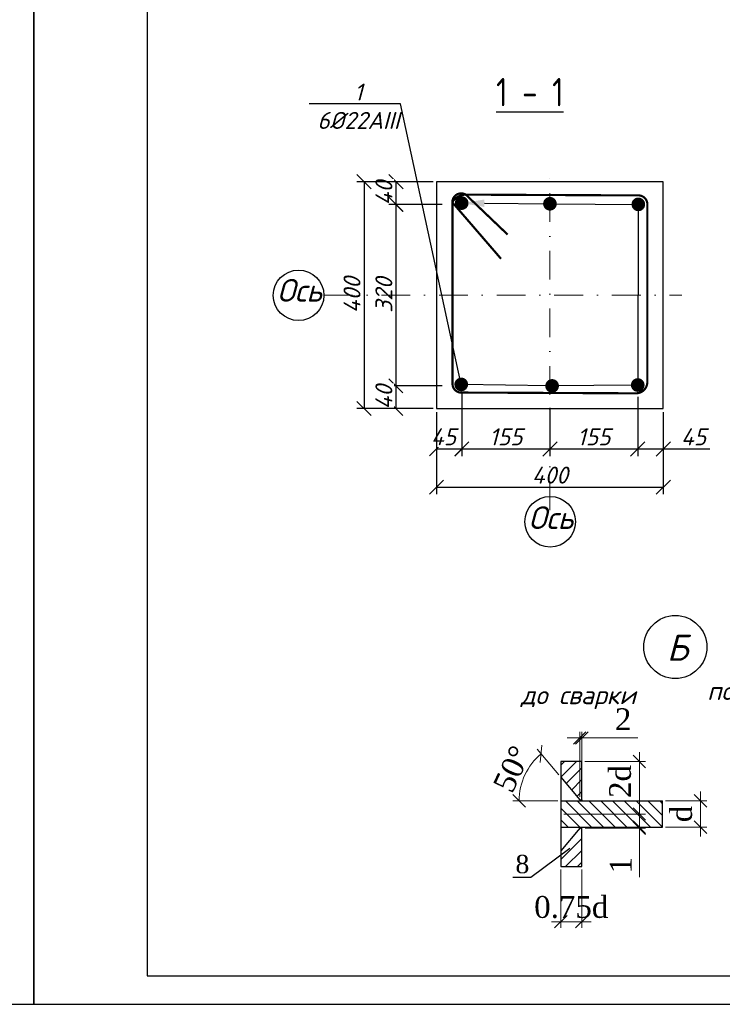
# Model space of a CAD drawing. Header units: millimetres. Extents: x -33345 to 4712671, y -3392 to 121473.
# Tile 638 of 656: x 3294003 to 3306396, y 44501 to 61864. Entities that reach past the tile are written whole.
import ezdxf
from ezdxf import colors
from ezdxf.entities.mleader import LeaderData, LeaderLine
from ezdxf.math import Vec2, Vec3

# ---------------------------------------------------------------- set-up
doc = ezdxf.new("R2010")
doc.units = ezdxf.units.MM
doc.linetypes.add('DASHDOTX2', pattern=[50.8, 25.4, -12.7, 0, -12.7])
doc.layers.add('0.25', color=7, linetype='Continuous', lineweight=25)
doc.layers.add('ар-ра', color=117, linetype='Continuous', lineweight=30)
for name, color, linetype in [('_линия', 7, 'Continuous'), ('Лист', 7, 'Continuous'), ('размеры КЖ', 7, 'Continuous')]:
    doc.layers.add(name, color=color, linetype=linetype)
doc.styles.add('#_text', font='CS_Gost2304.shx')
doc.styles.add('_text', font='isocpeui.ttf')
doc.styles.add('ISOCPEUR_1.00', font='isocpeui.ttf')
doc.styles.add('SHahzod', font='times.ttf')
doc.styles.add('simplex 300', font='isocpeui.ttf', dxfattribs={"height": 300})
doc.styles.get("Standard").update_dxf_attribs({"font": 'arial.ttf'})
doc.dimstyles.new('SHOH 100', dxfattribs={"dimtxt": 500, "dimasz": 200, "dimexe": 100, "dimexo": 50, "dimgap": 125, "dimtad": 1, "dimdec": 0, "dimtxsty": 'SHahzod', "dimblk": 'OBLIQUE', "dimcen": 200, "dimdle": 150, "dimadec": 0, "dimazin": 0, "dimtfac": 1, "dimtdec": 0, "dimtmove": 0, "dimatfit": 3, "dimfxl": 100, "dimlwd": 9, "dimlwe": 9, "dimarcsym": 0})
doc.dimstyles.new('SHOH 50', dxfattribs={"dimtxt": 350, "dimasz": 200, "dimexe": 100, "dimexo": 50, "dimgap": 125, "dimtad": 1, "dimdec": 0, "dimlfac": 0.5, "dimtxsty": 'SHahzod', "dimblk": 'OBLIQUE', "dimcen": 200, "dimdle": 150, "dimadec": 0, "dimazin": 0, "dimtfac": 1, "dimtdec": 0, "dimtmove": 0, "dimatfit": 3, "dimfxl": 100, "dimlwd": 9, "dimlwe": 9, "dimarcsym": 0})
doc.dimstyles.new('М 100', dxfattribs={"dimscale": 100, "dimtxt": 3, "dimasz": 2.5, "dimexe": 1.25, "dimexo": 0.625, "dimtad": 1, "dimdec": 0, "dimtxsty": 'Standard', "dimblk": 'OBLIQUE', "dimcen": 2.5, "dimadec": 0, "dimazin": 0, "dimtfac": 1, "dimtdec": 0, "dimtmove": 0, "dimatfit": 3, "dimfxl": 1, "dimtfill": 1, "dimarcsym": 0})
pattern_1 = [(225, (-44411857.44, 25045330.47), (94.5621, -94.5621), [])]

# ---------------------------------------------------------------- blocks, each defined once
blk = doc.blocks.new('*U328')
at = {"layer": '0.25', "color": 5, "linetype": 'Continuous', "lineweight": 25, "ltscale": 100}
blk.add_lwpolyline([(-59400, 0), (0, 0), (0, 42000), (-59400, 42000), (-59400, 0)], dxfattribs=at)
blk = doc.blocks.new('*U340')
at = {"layer": '0.25', "color": 5, "linetype": 'Continuous', "lineweight": 25, "ltscale": 100}
blk.add_lwpolyline([(-42000, 0), (0, 0), (0, 29700), (-42000, 29700), (-42000, 0)], dxfattribs=at)
at = {"layer": '0.25', "color": 7, "linetype": 'Continuous', "lineweight": 30, "ltscale": 100}
blk.add_lwpolyline([(-40000, 500), (-500, 500), (-500, 29200), (-40000, 29200), (-40000, 500)], dxfattribs=at)
blk = doc.blocks.new('_Oblique')
at = {"color": 0, "linetype": 'ByBlock', "lineweight": -2}
blk.add_line((-0.5, -0.5), (0.5, 0.5), dxfattribs=at)
blk = doc.blocks.new('*D316')
at = {"layer": 'Defpoints', "color": 0, "lineweight": 30, "transparency": 16777216}
for p in [(-44382287, 24818378), (-44381363, 24818378), (-44382624, 24817536)]:
    blk.add_point(p, dxfattribs=at)
at = {"layer": 'размеры КЖ', "color": 0, "lineweight": 9, "transparency": 16777216}
for p, q in [((-44381363, 24817386), (-44381363, 24818528)), ((-44382237, 24818378), (-44381263, 24818378)), ((-44382574, 24817536), (-44381263, 24817536))]:
    blk.add_line(p, q, dxfattribs=at)
at = {"layer": 'размеры КЖ', "color": 0, "lineweight": 9, "transparency": 16777216, "xscale": 200, "yscale": 200, "zscale": 200}
for p, rotation in [((-44381363, 24818378), 90), ((-44381363, 24817536), 270)]:
    blk.add_blockref('_Oblique', p, dxfattribs=dict(at, rotation=rotation))
at = {"layer": 'размеры КЖ', "color": 0, "transparency": 16777216, "insert": (-44381671, 24818058), "char_height": 350, "attachment_point": 5, "rotation": 90, "style": 'SHahzod'}
blk.add_mtext('2d', dxfattribs=at)
blk = doc.blocks.new('*D317')
at = {"layer": 'Defpoints', "color": 0, "lineweight": 30, "transparency": 16777216}
for p in [(-44382285, 24817325), (-44382285, 24817309), (-44381363, 24817309)]:
    blk.add_point(p, dxfattribs=at)
at = {"layer": 'размеры КЖ', "color": 0, "lineweight": 9, "transparency": 16777216}
for p, q in [((-44381363, 24817325), (-44381363, 24817525)), ((-44382235, 24817325), (-44381263, 24817325)), ((-44381363, 24817325), (-44381363, 24817309)), ((-44382235, 24817309), (-44381263, 24817309)), ((-44381363, 24817309), (-44381363, 24816524))]:
    blk.add_line(p, q, dxfattribs=at)
at = {"layer": 'размеры КЖ', "color": 0, "lineweight": 9, "transparency": 16777216, "xscale": 200, "yscale": 200, "zscale": 200}
for p, rotation in [((-44381363, 24817325), 270), ((-44381363, 24817309), 90)]:
    blk.add_blockref('_Oblique', p, dxfattribs=dict(at, rotation=rotation))
at = {"layer": 'размеры КЖ', "color": 0, "transparency": 16777216, "insert": (-44381663, 24816716), "char_height": 350, "attachment_point": 5, "rotation": 90, "style": 'SHahzod'}
blk.add_mtext('1', dxfattribs=at)
blk = doc.blocks.new('*D318')
at = {"color": 0, "lineweight": 9, "transparency": 16777216}
for p, q in [((-44382656, 24818163), (-44383004, 24818578)), ((-44382674, 24817747), (-44383392, 24817747))]:
    blk.add_line(p, q, dxfattribs=at)
blk.add_arc((-44382307, 24817747), 985, 130, 180, dxfattribs=at)
at = {"layer": 'Defpoints', "color": 0, "lineweight": 30, "transparency": 16777216}
for p in [(-44383130, 24818288), (-44382624, 24818125), (-44382624, 24817747), (-44382321, 24817763), (-44380993, 24817747)]:
    blk.add_point(p, dxfattribs=at)
at = {"color": 0, "lineweight": 9, "transparency": 16777216, "xscale": 200, "yscale": 200, "zscale": 200}
for p, rotation in [((-44382940, 24818501), 39.9999999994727), ((-44383292, 24817747), 270.0000000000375)]:
    blk.add_blockref('_Oblique', p, dxfattribs=dict(at, rotation=rotation))
at = {"color": 0, "transparency": 16777216, "insert": (-44383406, 24818259), "char_height": 350, "attachment_point": 5, "rotation": 65, "style": 'SHahzod'}
blk.add_mtext('50°', dxfattribs=at)
blk = doc.blocks.new('*D319')
at = {"color": 0, "lineweight": 9, "transparency": 16777216}
for p, q in [((-44382624, 24816644), (-44382624, 24815709)), ((-44382287, 24816644), (-44382287, 24815709)), ((-44382137, 24815809), (-44382774, 24815809))]:
    blk.add_line(p, q, dxfattribs=at)
at = {"layer": 'Defpoints', "color": 0, "lineweight": 30, "transparency": 16777216}
for p in [(-44382624, 24816694), (-44382287, 24816694), (-44382624, 24815809)]:
    blk.add_point(p, dxfattribs=at)
at = {"color": 0, "lineweight": 9, "transparency": 16777216, "xscale": 200, "yscale": 200, "zscale": 200, "rotation": 180}
blk.add_blockref('_Oblique', (-44382624, 24815809), dxfattribs=at)
at = {"color": 0, "lineweight": 9, "transparency": 16777216, "xscale": 200, "yscale": 200, "zscale": 200}
blk.add_blockref('_Oblique', (-44382287, 24815809), dxfattribs=at)
at = {"color": 0, "transparency": 16777216, "insert": (-44382456, 24816042), "char_height": 350, "attachment_point": 5, "style": 'SHahzod'}
blk.add_mtext('0.75d', dxfattribs=at)
blk = doc.blocks.new('*D320')
at = {"color": 0, "lineweight": 9, "transparency": 16777216}
for p, q in [((-44380383, 24817175), (-44380383, 24817897)), ((-44380943, 24817747), (-44380283, 24817747)), ((-44380943, 24817325), (-44380283, 24817325))]:
    blk.add_line(p, q, dxfattribs=at)
at = {"layer": 'Defpoints', "color": 0, "lineweight": 30, "transparency": 16777216}
for p in [(-44380993, 24817747), (-44380383, 24817747), (-44380993, 24817325)]:
    blk.add_point(p, dxfattribs=at)
at = {"color": 0, "lineweight": 9, "transparency": 16777216, "xscale": 200, "yscale": 200, "zscale": 200}
for p, rotation in [((-44380383, 24817747), 90), ((-44380383, 24817325), 270)]:
    blk.add_blockref('_Oblique', p, dxfattribs=dict(at, rotation=rotation))
at = {"color": 0, "transparency": 16777216, "insert": (-44380691, 24817536), "char_height": 350, "attachment_point": 5, "rotation": 90, "style": 'SHahzod'}
blk.add_mtext('d', dxfattribs=at)
blk = doc.blocks.new('*D321')
at = {"color": 0, "lineweight": 9, "transparency": 16777216}
for p, q in [((-44382321, 24818757), (-44382521, 24818757)), ((-44382321, 24817813), (-44382321, 24818857)), ((-44382321, 24818757), (-44382287, 24818757)), ((-44382287, 24817813), (-44382287, 24818857)), ((-44382287, 24818757), (-44381386, 24818757))]:
    blk.add_line(p, q, dxfattribs=at)
at = {"layer": 'Defpoints', "color": 0, "lineweight": 30, "transparency": 16777216}
for p in [(-44382287, 24818757), (-44382321, 24817763), (-44382287, 24817763)]:
    blk.add_point(p, dxfattribs=at)
at = {"color": 0, "lineweight": 9, "transparency": 16777216, "xscale": 200, "yscale": 200, "zscale": 200}
blk.add_blockref('_Oblique', (-44382321, 24818757), dxfattribs=at)
at = {"color": 0, "lineweight": 9, "transparency": 16777216, "xscale": 200, "yscale": 200, "zscale": 200, "rotation": 180}
blk.add_blockref('_Oblique', (-44382287, 24818757), dxfattribs=at)
at = {"color": 0, "transparency": 16777216, "insert": (-44381624, 24819057), "char_height": 350, "attachment_point": 5, "style": 'SHahzod'}
blk.add_mtext('2', dxfattribs=at)
blk = doc.blocks.new('*D322')
at = {"color": 0, "lineweight": 9, "transparency": 16777216}
for p, q in [((-44378010, 24817488), (-44378010, 24818630)), ((-44378884, 24818480), (-44377910, 24818480)), ((-44379221, 24817638), (-44377910, 24817638))]:
    blk.add_line(p, q, dxfattribs=at)
at = {"layer": 'Defpoints', "color": 0, "lineweight": 30, "transparency": 16777216}
for p in [(-44378934, 24818480), (-44378010, 24818480), (-44379271, 24817638)]:
    blk.add_point(p, dxfattribs=at)
at = {"color": 0, "lineweight": 9, "transparency": 16777216, "xscale": 200, "yscale": 200, "zscale": 200}
for p, rotation in [((-44378010, 24818480), 90), ((-44378010, 24817638), 270)]:
    blk.add_blockref('_Oblique', p, dxfattribs=dict(at, rotation=rotation))
at = {"color": 0, "transparency": 16777216, "insert": (-44378243, 24818160), "char_height": 350, "attachment_point": 5, "rotation": 90, "style": 'SHahzod'}
blk.add_mtext('2d', dxfattribs=at)
blk = doc.blocks.new('*D323')
at = {"color": 0, "lineweight": 9, "transparency": 16777216}
for p, q in [((-44379372, 24817419), (-44379372, 24816038)), ((-44379271, 24816746), (-44379271, 24816038)), ((-44379372, 24816138), (-44379572, 24816138)), ((-44379271, 24816138), (-44379372, 24816138)), ((-44379271, 24816138), (-44379071, 24816138))]:
    blk.add_line(p, q, dxfattribs=at)
at = {"layer": 'Defpoints', "color": 0, "lineweight": 30, "transparency": 16777216}
for p in [(-44379372, 24817469), (-44379271, 24816796), (-44379372, 24816138)]:
    blk.add_point(p, dxfattribs=at)
at = {"color": 0, "lineweight": 9, "transparency": 16777216, "xscale": 200, "yscale": 200, "zscale": 200}
blk.add_blockref('_Oblique', (-44379372, 24816138), dxfattribs=at)
at = {"color": 0, "lineweight": 9, "transparency": 16777216, "xscale": 200, "yscale": 200, "zscale": 200, "rotation": 180}
blk.add_blockref('_Oblique', (-44379271, 24816138), dxfattribs=at)
at = {"color": 0, "transparency": 16777216, "insert": (-44379321, 24816438), "char_height": 350, "attachment_point": 5, "style": 'SHahzod'}
blk.add_mtext('2', dxfattribs=at)
blk = doc.blocks.new('*D324')
at = {"color": 0, "lineweight": 9, "transparency": 16777216}
for p, q in [((-44378934, 24818530), (-44378934, 24818799)), ((-44378783, 24818479), (-44378783, 24818799)), ((-44378934, 24818699), (-44379134, 24818699)), ((-44378783, 24818699), (-44378934, 24818699)), ((-44378783, 24818699), (-44378583, 24818699))]:
    blk.add_line(p, q, dxfattribs=at)
at = {"layer": 'Defpoints', "color": 0, "lineweight": 30, "transparency": 16777216}
for p in [(-44378934, 24818699), (-44378934, 24818480), (-44378783, 24818429)]:
    blk.add_point(p, dxfattribs=at)
at = {"color": 0, "lineweight": 9, "transparency": 16777216, "xscale": 200, "yscale": 200, "zscale": 200}
blk.add_blockref('_Oblique', (-44378934, 24818699), dxfattribs=at)
at = {"color": 0, "lineweight": 9, "transparency": 16777216, "xscale": 200, "yscale": 200, "zscale": 200, "rotation": 180}
blk.add_blockref('_Oblique', (-44378783, 24818699), dxfattribs=at)
at = {"color": 0, "transparency": 16777216, "insert": (-44378858, 24818999), "char_height": 350, "attachment_point": 5, "style": 'SHahzod'}
blk.add_mtext('4', dxfattribs=at)
blk = doc.blocks.new('*D325')
at = {"color": 0, "lineweight": 9, "transparency": 16777216}
for p, q in [((-44377048, 24817277), (-44377048, 24817999)), ((-44377589, 24817849), (-44376948, 24817849)), ((-44377589, 24817427), (-44376948, 24817427))]:
    blk.add_line(p, q, dxfattribs=at)
at = {"layer": 'Defpoints', "color": 0, "lineweight": 30, "transparency": 16777216}
for p in [(-44377639, 24817849), (-44377048, 24817849), (-44377639, 24817427)]:
    blk.add_point(p, dxfattribs=at)
at = {"color": 0, "lineweight": 9, "transparency": 16777216, "xscale": 200, "yscale": 200, "zscale": 200}
for p, rotation in [((-44377048, 24817849), 90), ((-44377048, 24817427), 270)]:
    blk.add_blockref('_Oblique', p, dxfattribs=dict(at, rotation=rotation))
at = {"color": 0, "transparency": 16777216, "insert": (-44377281, 24817638), "char_height": 350, "attachment_point": 5, "rotation": 90, "style": 'SHahzod'}
blk.add_mtext('d', dxfattribs=at)
blk = doc.blocks.new('*D2220')
at = {"color": 0, "lineweight": -2, "ltscale": 100, "transparency": 16777216}
for p, q in [((3301801, 55307), (3301801, 54172)), ((3301355, 54945), (3301355, 54172)), ((3301355, 54297), (3301801, 54297))]:
    blk.add_line(p, q, dxfattribs=at)
at = {"layer": 'Defpoints', "color": 0, "ltscale": 100, "transparency": 16777216}
for p in [(3301801, 55369), (3301355, 55007), (3301801, 54297)]:
    blk.add_point(p, dxfattribs=at)
at = {"color": 0, "lineweight": -2, "ltscale": 100, "transparency": 16777216, "xscale": 250, "yscale": 250, "zscale": 250, "rotation": 180}
blk.add_blockref('_Oblique', (3301355, 54297), dxfattribs=at)
at = {"color": 0, "lineweight": -2, "ltscale": 100, "transparency": 16777216, "xscale": 250, "yscale": 250, "zscale": 250}
blk.add_blockref('_Oblique', (3301801, 54297), dxfattribs=at)
at = {"color": 0, "ltscale": 100, "transparency": 16777216, "insert": (3301478, 54509), "char_height": 300, "attachment_point": 5, "style": 'ISOCPEUR_1.00', "bg_fill": 3, "box_fill_scale": 1.1, "bg_fill_color": 256, "bg_fill_true_color": 13158600, "bg_fill_transparency": 0}
blk.add_mtext('45', dxfattribs=at)
blk = doc.blocks.new('*D2221')
at = {"color": 0, "lineweight": -2, "ltscale": 100, "transparency": 16777216}
for p, q in [((3301801, 55239), (3301801, 54170)), ((3303355, 55019), (3303355, 54170)), ((3301801, 54295), (3303355, 54295))]:
    blk.add_line(p, q, dxfattribs=at)
at = {"layer": 'Defpoints', "color": 0, "ltscale": 100, "transparency": 16777216}
for p in [(3301801, 55301), (3303355, 55082), (3303355, 54295)]:
    blk.add_point(p, dxfattribs=at)
at = {"color": 0, "lineweight": -2, "ltscale": 100, "transparency": 16777216, "xscale": 250, "yscale": 250, "zscale": 250, "rotation": 180}
blk.add_blockref('_Oblique', (3301801, 54295), dxfattribs=at)
at = {"color": 0, "lineweight": -2, "ltscale": 100, "transparency": 16777216, "xscale": 250, "yscale": 250, "zscale": 250}
blk.add_blockref('_Oblique', (3303355, 54295), dxfattribs=at)
at = {"color": 0, "ltscale": 100, "transparency": 16777216, "insert": (3302578, 54508), "char_height": 300, "attachment_point": 5, "style": 'ISOCPEUR_1.00', "bg_fill": 3, "box_fill_scale": 1.1, "bg_fill_color": 256, "bg_fill_true_color": 13158600, "bg_fill_transparency": 0}
blk.add_mtext('155', dxfattribs=at)
blk = doc.blocks.new('*D2222')
at = {"color": 0, "lineweight": -2, "ltscale": 100, "transparency": 16777216}
for p, q in [((3304904, 55214), (3304904, 54170)), ((3305355, 54945), (3305355, 54170)), ((3304904, 54295), (3305355, 54295)), ((3305355, 54295), (3306174, 54295))]:
    blk.add_line(p, q, dxfattribs=at)
at = {"layer": 'Defpoints', "color": 0, "ltscale": 100, "transparency": 16777216}
for p in [(3304904, 55277), (3305355, 55007), (3305355, 54295)]:
    blk.add_point(p, dxfattribs=at)
at = {"color": 0, "lineweight": -2, "ltscale": 100, "transparency": 16777216, "xscale": 250, "yscale": 250, "zscale": 250, "rotation": 180}
blk.add_blockref('_Oblique', (3304904, 54295), dxfattribs=at)
at = {"color": 0, "lineweight": -2, "ltscale": 100, "transparency": 16777216, "xscale": 250, "yscale": 250, "zscale": 250}
blk.add_blockref('_Oblique', (3305355, 54295), dxfattribs=at)
at = {"color": 0, "ltscale": 100, "transparency": 16777216, "insert": (3305889, 54508), "char_height": 300, "attachment_point": 5, "style": 'ISOCPEUR_1.00', "bg_fill": 3, "box_fill_scale": 1.1, "bg_fill_color": 256, "bg_fill_true_color": 13158600, "bg_fill_transparency": 0}
blk.add_mtext('45', dxfattribs=at)
blk = doc.blocks.new('*D2223')
at = {"color": 0, "lineweight": -2, "ltscale": 100, "transparency": 16777216}
for p, q in [((3301355, 54945), (3301355, 53495)), ((3305355, 54945), (3305355, 53495)), ((3301355, 53620), (3305355, 53620))]:
    blk.add_line(p, q, dxfattribs=at)
at = {"layer": 'Defpoints', "color": 0, "ltscale": 100, "transparency": 16777216}
for p in [(3301355, 55007), (3305355, 55007), (3305355, 53620)]:
    blk.add_point(p, dxfattribs=at)
at = {"color": 0, "lineweight": -2, "ltscale": 100, "transparency": 16777216, "xscale": 250, "yscale": 250, "zscale": 250, "rotation": 180}
blk.add_blockref('_Oblique', (3301355, 53620), dxfattribs=at)
at = {"color": 0, "lineweight": -2, "ltscale": 100, "transparency": 16777216, "xscale": 250, "yscale": 250, "zscale": 250}
blk.add_blockref('_Oblique', (3305355, 53620), dxfattribs=at)
at = {"color": 0, "ltscale": 100, "transparency": 16777216, "insert": (3303355, 53833), "char_height": 300, "attachment_point": 5, "style": 'ISOCPEUR_1.00', "bg_fill": 3, "box_fill_scale": 1.1, "bg_fill_color": 256, "bg_fill_true_color": 13158600, "bg_fill_transparency": 0}
blk.add_mtext('400', dxfattribs=at)
blk = doc.blocks.new('*D2224')
at = {"color": 0, "lineweight": -2, "ltscale": 100, "transparency": 16777216}
for p, q in [((3301293, 59007), (3300515, 59007)), ((3300640, 59007), (3300640, 58607)), ((3301455, 58607), (3300515, 58607))]:
    blk.add_line(p, q, dxfattribs=at)
at = {"layer": 'Defpoints', "color": 0, "ltscale": 100, "transparency": 16777216}
for p in [(3301355, 59007), (3300640, 58607), (3301518, 58607)]:
    blk.add_point(p, dxfattribs=at)
at = {"color": 0, "lineweight": -2, "ltscale": 100, "transparency": 16777216, "xscale": 250, "yscale": 250, "zscale": 250}
for p, rotation in [((3300640, 59007), 90), ((3300640, 58607), 270)]:
    blk.add_blockref('_Oblique', p, dxfattribs=dict(at, rotation=rotation))
at = {"color": 0, "ltscale": 100, "transparency": 16777216, "insert": (3300427, 58807), "char_height": 300, "attachment_point": 5, "rotation": 90, "style": 'ISOCPEUR_1.00', "bg_fill": 3, "box_fill_scale": 1.1, "bg_fill_color": 256, "bg_fill_true_color": 13158600, "bg_fill_transparency": 0}
blk.add_mtext('40', dxfattribs=at)
blk = doc.blocks.new('*D2225')
at = {"color": 0, "lineweight": -2, "ltscale": 100, "transparency": 16777216}
for p, q in [((3300939, 58607), (3300513, 58607)), ((3300638, 58607), (3300638, 55407)), ((3301457, 55407), (3300513, 55407))]:
    blk.add_line(p, q, dxfattribs=at)
at = {"layer": 'Defpoints', "color": 0, "ltscale": 100, "transparency": 16777216}
for p in [(3301002, 58607), (3300638, 55407), (3301520, 55407)]:
    blk.add_point(p, dxfattribs=at)
at = {"color": 0, "lineweight": -2, "ltscale": 100, "transparency": 16777216, "xscale": 250, "yscale": 250, "zscale": 250}
for p, rotation in [((3300638, 58607), 90), ((3300638, 55407), 270)]:
    blk.add_blockref('_Oblique', p, dxfattribs=dict(at, rotation=rotation))
at = {"color": 0, "ltscale": 100, "transparency": 16777216, "insert": (3300426, 57007), "char_height": 300, "attachment_point": 5, "rotation": 90, "style": 'ISOCPEUR_1.00', "bg_fill": 3, "box_fill_scale": 1.1, "bg_fill_color": 256, "bg_fill_true_color": 13158600, "bg_fill_transparency": 0}
blk.add_mtext('320', dxfattribs=at)
blk = doc.blocks.new('*D2226')
at = {"color": 0, "lineweight": -2, "ltscale": 100, "transparency": 16777216}
for p, q in [((3301457, 55407), (3300513, 55407)), ((3300638, 55407), (3300638, 55007)), ((3301293, 55007), (3300513, 55007))]:
    blk.add_line(p, q, dxfattribs=at)
at = {"layer": 'Defpoints', "color": 0, "ltscale": 100, "transparency": 16777216}
for p in [(3301520, 55407), (3300638, 55007), (3301355, 55007)]:
    blk.add_point(p, dxfattribs=at)
at = {"color": 0, "lineweight": -2, "ltscale": 100, "transparency": 16777216, "xscale": 250, "yscale": 250, "zscale": 250}
for p, rotation in [((3300638, 55407), 90), ((3300638, 55007), 270)]:
    blk.add_blockref('_Oblique', p, dxfattribs=dict(at, rotation=rotation))
at = {"color": 0, "ltscale": 100, "transparency": 16777216, "insert": (3300426, 55207), "char_height": 300, "attachment_point": 5, "rotation": 90, "style": 'ISOCPEUR_1.00', "bg_fill": 3, "box_fill_scale": 1.1, "bg_fill_color": 256, "bg_fill_true_color": 13158600, "bg_fill_transparency": 0}
blk.add_mtext('40', dxfattribs=at)
blk = doc.blocks.new('*D2227')
at = {"color": 0, "lineweight": -2, "ltscale": 100, "transparency": 16777216}
for p, q in [((3301293, 59007), (3299951, 59007)), ((3300076, 59007), (3300076, 55007)), ((3301293, 55007), (3299951, 55007))]:
    blk.add_line(p, q, dxfattribs=at)
at = {"layer": 'Defpoints', "color": 0, "ltscale": 100, "transparency": 16777216}
for p in [(3301355, 59007), (3300076, 55007), (3301355, 55007)]:
    blk.add_point(p, dxfattribs=at)
at = {"color": 0, "lineweight": -2, "ltscale": 100, "transparency": 16777216, "xscale": 250, "yscale": 250, "zscale": 250}
for p, rotation in [((3300076, 59007), 90), ((3300076, 55007), 270)]:
    blk.add_blockref('_Oblique', p, dxfattribs=dict(at, rotation=rotation))
at = {"color": 0, "ltscale": 100, "transparency": 16777216, "insert": (3299864, 57007), "char_height": 300, "attachment_point": 5, "rotation": 90, "style": 'ISOCPEUR_1.00', "bg_fill": 3, "box_fill_scale": 1.1, "bg_fill_color": 256, "bg_fill_true_color": 13158600, "bg_fill_transparency": 0}
blk.add_mtext('400', dxfattribs=at)
blk = doc.blocks.new('*D2228')
at = {"color": 0, "lineweight": -2, "ltscale": 20, "transparency": 16777216}
for p, q in [((3303355, 55019), (3303355, 54170)), ((3304904, 54945), (3304904, 54170)), ((3303355, 54295), (3304904, 54295))]:
    blk.add_line(p, q, dxfattribs=at)
at = {"layer": 'Defpoints', "color": 0, "ltscale": 20, "transparency": 16777216}
for p in [(3303355, 55082), (3304904, 55007), (3304904, 54295)]:
    blk.add_point(p, dxfattribs=at)
at = {"color": 0, "lineweight": -2, "ltscale": 20, "transparency": 16777216, "xscale": 250, "yscale": 250, "zscale": 250, "rotation": 180}
blk.add_blockref('_Oblique', (3303355, 54295), dxfattribs=at)
at = {"color": 0, "lineweight": -2, "ltscale": 20, "transparency": 16777216, "xscale": 250, "yscale": 250, "zscale": 250}
blk.add_blockref('_Oblique', (3304904, 54295), dxfattribs=at)
at = {"color": 0, "ltscale": 20, "transparency": 16777216, "insert": (3304130, 54508), "char_height": 300, "attachment_point": 5, "style": 'ISOCPEUR_1.00', "bg_fill": 3, "box_fill_scale": 1.1, "bg_fill_color": 256, "bg_fill_true_color": 13158600, "bg_fill_transparency": 0}
blk.add_mtext('155', dxfattribs=at)
blk = doc.blocks.new('ERE')
at = {"layer": 'размеры КЖ'}
h = blk.add_hatch(dxfattribs=at)
h.set_pattern_fill('ANSI31', color=256, scale=42.12, angle=180, style=0)
h.set_pattern_definition(pattern_1)
h.paths.add_polyline_path([(-44382320.8, 24817763.4), (-44382287.1, 24817763.4), (-44382287.1, 24818378.4), (-44382624.1, 24818378.4), (-44382624.1, 24818124.9)])
h = blk.add_hatch(color=256, dxfattribs=at)
h.paths.add_polyline_path([(-44379270.5, 24817049.1), (-44379270.5, 24818226.9, 0.170938)])
h.paths.add_polyline_path([(-44379270.5, 24817427.4), (-44379270.5, 24817049.1, 0.2920652), (-44379014.4, 24817354.4), (-44378953.1, 24817427.4)])
h.paths.add_polyline_path([(-44378933.6, 24817999.1), (-44378933.6, 24817848.6), (-44378783, 24817848.6, 0.4142136)])
h.paths.add_polyline_path([(-44379270.5, 24818226.9), (-44379270.5, 24817848.6), (-44378953.1, 24817848.6), (-44379014.4, 24817921.6, 0.2920652)])
h = blk.add_hatch(dxfattribs=at)
h.set_pattern_fill('ANSI31', color=256, scale=42.12, angle=90, style=0)
h.set_pattern_definition([(135, (-44408503.9, 25045432.47), (-94.5621, -94.5621), [])])
h.paths.add_polyline_path([(-44379270.5, 24817848.6), (-44379270.5, 24817427.4), (-44377639.3, 24817427.4), (-44377639.3, 24817848.6)])
h = blk.add_hatch(dxfattribs=at)
h.set_pattern_fill('ANSI31', color=256, scale=42.12, angle=90, style=0)
h.set_pattern_definition([(135, (-44411857.44, 25045330.47), (-94.5621, -94.5621), [])])
h.paths.add_polyline_path([(-44382624.1, 24817746.6), (-44382624.1, 24817325.4), (-44380992.8, 24817325.4), (-44380992.8, 24817746.6)])
blk.add_hatch(color=256, dxfattribs=at).paths.add_polyline_path([(-44378933.6, 24817427.4), (-44378933.6, 24817276.8, 0.4142136), (-44378783, 24817427.4)])
h = blk.add_hatch(dxfattribs=at)
h.set_pattern_fill('ANSI31', color=256, scale=42.12, angle=180, style=0)
h.set_pattern_definition(pattern_1)
h.paths.add_polyline_path([(-44382287.1, 24816693.6), (-44382287.1, 24817308.5), (-44382320.8, 24817308.5), (-44382624.1, 24816947.1), (-44382624.1, 24816693.6)])
for p, q in [((-44380992.8, 24817325.4), (-44380992.8, 24817746.6)), ((-44378594.2, 24815920.7), (-44379214.6, 24817300.7)), ((-44378671.1, 24816555.5), (-44378370.1, 24816555.5))]:
    blk.add_line(p, q)
at = {"layer": 'ар-ра', "color": 5}
for points in [[(-44379270.5, 24818226.9), (-44379270.5, 24818480.4), (-44378933.6, 24818480.4), (-44378933.6, 24817865.4), (-44378967.3, 24817865.4)], [(-44382320.8, 24817763.4), (-44382287.1, 24817763.4), (-44382287.1, 24818378.4), (-44382624.1, 24818378.4), (-44382624.1, 24818124.9), (-44382320.8, 24817763.4)], [(-44378967.3, 24817865.4), (-44379014.4, 24817921.6)], [(-44379270.5, 24817049.1), (-44379270.5, 24816795.6), (-44378933.6, 24816795.6), (-44378933.6, 24817410.5), (-44378967.3, 24817410.5)], [(-44378967.3, 24817410.5), (-44379014.4, 24817354.4)], [(-44382320.8, 24817308.5), (-44382624.1, 24816947.1), (-44382624.1, 24816693.6), (-44382287.1, 24816693.6), (-44382287.1, 24817308.5), (-44382320.8, 24817308.5)]]:
    blk.add_lwpolyline(points, dxfattribs=at)
at = {"layer": 'размеры КЖ'}
for p, q in [((-44379270.5, 24817848.6), (-44377639.3, 24817848.6)), ((-44377639.3, 24817848.6), (-44377639.3, 24817427.4)), ((-44382624.1, 24817746.6), (-44380992.8, 24817746.6)), ((-44382624.1, 24817325.4), (-44380992.8, 24817325.4)), ((-44379270.5, 24817427.4), (-44377639.3, 24817427.4)), ((-44378671.1, 24816555.5), (-44379055.2, 24817158.6)), ((-44383106.1, 24816523.8), (-44382480.9, 24816988.4)), ((-44383394.5, 24816523.8), (-44383106.1, 24816523.8)), ((-44378594.2, 24815920.7), (-44375750.1, 24815920.7))]:
    blk.add_line(p, q, dxfattribs=at)
for points in [[(-44382624.1, 24818124.9), (-44382624.1, 24816947.1)], [(-44379270.5, 24818226.9), (-44379270.5, 24817049.1)], [(-44382287.1, 24817763.4), (-44382287.1, 24817746.6)], [(-44382287.1, 24817308.5), (-44382287.1, 24817325.4)]]:
    blk.add_lwpolyline(points, dxfattribs=at)
blk.add_circle((-44380786.6, 24820214.8), 505.4, dxfattribs=at)
for centre, radius, start, end in [((-44377598.4, 24817638), 1772.8, 160.59946, 199.40054), ((-44379381.5, 24817873.7), 370.2, 7.43751, 72.56249), ((-44378933.6, 24817848.6), 150.5, 0, 90), ((-44379381.5, 24817402.3), 370.2, 287.43751, 352.56249), ((-44378933.6, 24817427.4), 150.5, 270, 0)]:
    blk.add_arc(centre, radius, start, end, dxfattribs=at)
at = {"color": 177, "true_color": 0x293189, "style": '_text'}
for s, p in [('после сварки', (-44380276, 24819364.6)), ('до сварки', (-44383265.1, 24819297.5)), ('Т10-Рз', (-44377788.9, 24815547.4))]:
    blk.add_text(s, height=294.84, dxfattribs=at).set_placement(p)
at = {"style": 'SHahzod'}
for p in [(-44383351.5, 24816586.7), (-44378644.2, 24816618.4)]:
    blk.add_text('8', height=294.8, dxfattribs=at).set_placement(p)
at = {"color": 177, "true_color": 0x293189, "attachment_point": 1, "style": '_text'}
for s, insert, char_height, width in [('Б', (-44380923.8, 24820414.7), 421.2, 335.045), ('РСТ Уз 865-98', (-44378420.8, 24816251.3), 294.84, 2928.599)]:
    blk.add_mtext(s, dxfattribs=dict(at, insert=insert, char_height=char_height, width=width))
for base, p1, p2, text, override, picture, middle in [((-44382287.1, 24818757.5), (-44382320.8, 24817763.4), (-44382287.1, 24817763.4), '2', {"dimfxl": 0.7}, '*D321', (-44381623.7, 24818757.5)), ((-44378933.6, 24818699.1), (-44378783, 24818429.5), (-44378933.6, 24818480.4), '4', {"dimfxl": 0.7}, '*D324', (-44378858.3, 24818699.1)), ((-44379371.8, 24816138.2), (-44379270.5, 24816795.6), (-44379371.8, 24817469.2), '2', {"dimfxl": 0.7}, '*D323', (-44379321.2, 24816138.2)), ((-44382624.1, 24815809.1), (-44382287.1, 24816693.6), (-44382624.1, 24816693.6), '0.75d', {"dimtxt": 300, "dimgap": 50, "dimfxl": 0.7}, '*D319', (-44382455.6, 24815809.1))]:
    dim = blk.add_linear_dim(base=base, p1=p1, p2=p2, text=text, dimstyle='SHOH 100', override=override)
    dim.commit()
    dim.dimension.update_dxf_attribs({"geometry": picture, "text_midpoint": middle, "dimtype": 128})
dim = blk.add_angular_dim_2l(base=(-44383129.8, 24818288), line1=((-44382624.1, 24818124.9), (-44382320.8, 24817763.4)), line2=((-44382624.1, 24817746.6), (-44380992.8, 24817746.6)), dimstyle='SHOH 100', override={"dimtxt": 300, "dimgap": 50, "dimfxl": 0.7})
dim.commit()
dim.dimension.update_dxf_attribs({"geometry": '*D318', "text_midpoint": (-44383406.3, 24818259.3)})
for base, p1, p2, text, override, picture, middle in [((-44378009.7, 24818480.4), (-44379270.5, 24817638), (-44378933.6, 24818480.4), '2d', {"dimtxt": 300, "dimgap": 50, "dimfxl": 0.7}, '*D322', (-44378009.7, 24818160.5)), ((-44377048.3, 24817848.6), (-44377639.3, 24817427.4), (-44377639.3, 24817848.6), 'd', {"dimtxt": 300, "dimgap": 50, "dimfxl": 0.7}, '*D325', (-44377048.3, 24817638)), ((-44380383.3, 24817746.6), (-44380992.8, 24817325.4), (-44380992.8, 24817746.6), 'd', {"dimfxl": 0.7}, '*D320', (-44380383.3, 24817536))]:
    dim = blk.add_linear_dim(base=base, p1=p1, p2=p2, angle=90, text=text, dimstyle='SHOH 100', override=override)
    dim.commit()
    dim.dimension.update_dxf_attribs({"geometry": picture, "text_midpoint": middle, "dimtype": 128})
at = {"layer": 'размеры КЖ'}
dim = blk.add_linear_dim(base=(-44381363.2, 24818378.4), p1=(-44382624.1, 24817536), p2=(-44382287.1, 24818378.4), angle=90, text='2d', dimstyle='SHOH 50', dxfattribs=at)
dim.commit()
dim.dimension.update_dxf_attribs({"geometry": '*D316', "text_midpoint": (-44381363.2, 24818058.5), "dimtype": 128})
dim = blk.add_linear_dim(base=(-44381363.2, 24817308.5), p1=(-44382285.4, 24817325.4), p2=(-44382285.4, 24817308.5), angle=90, text='1', dimstyle='SHOH 50', dxfattribs=at)
dim.commit()
dim.dimension.update_dxf_attribs({"geometry": '*D317', "text_midpoint": (-44381663.2, 24816716.2)})

msp = doc.modelspace()

# ---------------------------------------------------------------- linework, layer by layer
at = {"ltscale": 100, "elevation": 1359241.5}
msp.add_lwpolyline([(3301355.342, 55007.061), (3305355.342, 55007.061), (3305355.342, 59007.061), (3301355.342, 59007.061)], close=True, dxfattribs=at)
at = {"ltscale": 100, "const_width": 38.06, "elevation": 1359241.5}
msp.add_lwpolyline([(3302608.557, 58075.438), (3301871.426, 58778.848, 0.649720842), (3301636.096, 58613.795), (3301636.096, 55445.805, 0.467323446), (3301823.786, 55288.848), (3304872.381, 55275.323, 0.427871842), (3305073.739, 55486.249), (3305073.739, 58607.248, 0.44983918), (3304895.443, 58765.323), (3301871.426, 58778.848, 0.263368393), (3301633.169, 58643.995), (3302492.149, 57648.373)], format="xyb", dxfattribs=at)
at = {"color": 5, "ltscale": 100, "const_width": 120.318, "elevation": 1359241.5}
for points in [[(3301746.641, 58599.864, 1.108539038), (3301843.366, 58670.349, 0.902088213), (3301746.641, 58599.864, 0.575163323)], [(3303303.342, 58587.513, 1.108539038), (3303400.067, 58657.999, 0.902088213), (3303303.342, 58587.513, 0.575163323)], [(3304862.517, 58576.997, 1.108539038), (3304959.241, 58647.482, 0.902088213), (3304862.517, 58576.997, 0.575163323)], [(3301738.903, 55401.373, 1.108539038), (3301835.628, 55471.858, 0.902088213), (3301738.903, 55401.373, 0.575163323)], [(3304851.913, 55391.395, 1.108539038), (3304948.637, 55461.881, 0.902088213), (3304851.913, 55391.395, 0.575163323)]]:
    msp.add_lwpolyline(points, format="xyb", dxfattribs=at)
at = {"ltscale": 100}
msp.add_circle((3298921.352, 57003.091, 1359241.5), 446.349, dxfattribs=at)

# ---------------------------------------------------------------- block references
at = {"color": 177, "lineweight": 30, "true_color": 0x293189, "xscale": 1.099541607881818, "yscale": 1.099541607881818, "zscale": 1.099541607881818}
msp.add_blockref('ERE', (52104088.691, -27240056.932, 1359241.5), dxfattribs=at)
at = {"layer": 'Лист', "ltscale": 100, "transparency": 33554687}
for name, p in [('*U328', (3294252.538, 44501.326, 1359241.5)), ('*U340', (3336252.538, 44501.326, 1359241.5))]:
    msp.add_blockref(name, p, dxfattribs=at)

# ---------------------------------------------------------------- texts
at = {"char_height": 400, "width": 389.36983, "attachment_point": 1, "style": '_text'}
for insert in [(3298542.45, 57291.316, 1359241.5), (3302976.615, 53282.608, 1359241.5)]:
    msp.add_mtext('Ось', dxfattribs=dict(at, insert=insert))
at = {"layer": '_линия', "color": 18, "true_color": 0x000000, "insert": (3302405.507, 60837.023, 1359241.5), "char_height": 500, "width": 2195.27184, "attachment_point": 1, "style": '#_text'}
msp.add_mtext('{\\L1 - 1}', dxfattribs=at)

# ---------------------------------------------------------------- next in the draw order: dimensions: what is measured, and where the dimension line sits
at = {"ltscale": 100}
dim = msp.add_linear_dim(base=(3300639.51, 58607.248, 1359241.5), p1=(3301355.342, 59007.061, 1359241.5), p2=(3301517.888, 58607.248, 1359241.5), angle=270, dimstyle='М 100', override={"dimlfac": 0.1, "dimtxsty": 'ISOCPEUR_1.00', "dimfxl": 100, "dimarcsym": 1}, dxfattribs=at)
dim.commit()
dim.dimension.update_dxf_attribs({"geometry": '*D2224', "text_midpoint": (3300639.51, 58807.154, 1359241.5), "dimtype": 160})
for base, p1, p2, picture, middle in [((3301800.681, 54296.63, 1359241.5), (3301355.342, 55007.061, 1359241.5), (3301800.681, 55369.273, 1359241.5), '*D2220', (3301478.012, 54296.63, 1359241.5)), ((3305355.342, 54295.456, 1359241.5), (3304903.913, 55276.988, 1359241.5), (3305355.342, 55007.061, 1359241.5), '*D2222', (3305889.433, 54295.456, 1359241.5))]:
    dim = msp.add_linear_dim(base=base, p1=p1, p2=p2, dimstyle='М 100', override={"dimlfac": 0.1, "dimtxsty": 'ISOCPEUR_1.00', "dimfxl": 100, "dimarcsym": 1}, dxfattribs=at)
    dim.commit()
    dim.dimension.update_dxf_attribs({"geometry": picture, "text_midpoint": middle, "dimtype": 160})

# ---------------------------------------------------------------- next in the draw order: dimensions: what is measured, and where the dimension line sits
dim = msp.add_linear_dim(base=(3300638.337, 55406.922, 1359241.5), p1=(3301001.672, 58607.248, 1359241.5), p2=(3301519.927, 55406.922, 1359241.5), angle=270, dimstyle='М 100', override={"dimlfac": 0.1, "dimtxsty": 'ISOCPEUR_1.00', "dimfxl": 100, "dimarcsym": 1}, dxfattribs=at)
dim.commit()
dim.dimension.update_dxf_attribs({"geometry": '*D2225', "text_midpoint": (3300425.837, 57007.085, 1359241.5)})
dim = msp.add_linear_dim(base=(3303355.342, 54295.456, 1359241.5), p1=(3301800.681, 55301.141, 1359241.5), p2=(3303355.342, 55081.889, 1359241.5), dimstyle='М 100', override={"dimlfac": 0.1, "dimtxsty": 'ISOCPEUR_1.00', "dimfxl": 100, "dimarcsym": 1}, dxfattribs=at)
dim.commit()
dim.dimension.update_dxf_attribs({"geometry": '*D2221', "text_midpoint": (3302578.012, 54507.956, 1359241.5)})

# ---------------------------------------------------------------- next in the draw order: linework, layer by layer
at = {"color": 5, "ltscale": 100, "const_width": 120.318, "elevation": 1359241.5}
msp.add_lwpolyline([(3303341.842, 55375.457, 1.108539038), (3303438.566, 55445.942, 0.902088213), (3303341.842, 55375.457, 0.575163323)], format="xyb", dxfattribs=at)

# ---------------------------------------------------------------- next in the draw order: dimensions: what is measured, and where the dimension line sits
at = {"ltscale": 100}
dim = msp.add_linear_dim(base=(3305355.342, 53620.185, 1359241.5), p1=(3301355.342, 55007.061, 1359241.5), p2=(3305355.342, 55007.061, 1359241.5), dimstyle='М 100', override={"dimlfac": 0.1, "dimtxsty": 'ISOCPEUR_1.00', "dimfxl": 100, "dimarcsym": 1}, dxfattribs=at)
dim.commit()
dim.dimension.update_dxf_attribs({"geometry": '*D2223', "text_midpoint": (3303355.342, 53832.685, 1359241.5)})

# ---------------------------------------------------------------- next in the draw order: linework, layer by layer
at = {"linetype": 'DASHDOTX2', "lineweight": 5, "ltscale": 20}
msp.add_line((3303355.342, 53216.34, 1359241.5), (3303355.342, 59094.237, 1359241.5), dxfattribs=at)
at = {"ltscale": 100}
msp.add_circle((3303359.312, 53010.573, 1359241.5), 446.349, dxfattribs=at)

# ---------------------------------------------------------------- next in the draw order: dimensions: what is measured, and where the dimension line sits
dim = msp.add_linear_dim(base=(3300638.337, 55007.061, 1359241.5), p1=(3301519.927, 55406.922, 1359241.5), p2=(3301355.342, 55007.061, 1359241.5), angle=270, dimstyle='М 100', override={"dimlfac": 0.1, "dimtxsty": 'ISOCPEUR_1.00', "dimfxl": 100, "dimarcsym": 1}, dxfattribs=at)
dim.commit()
dim.dimension.update_dxf_attribs({"geometry": '*D2226', "text_midpoint": (3300638.337, 55206.991, 1359241.5), "dimtype": 160})

# ---------------------------------------------------------------- next in the draw order: dimensions: what is measured, and where the dimension line sits
dim = msp.add_linear_dim(base=(3300076.067, 55007.061, 1359241.5), p1=(3301355.342, 59007.061, 1359241.5), p2=(3301355.342, 55007.061, 1359241.5), angle=270, dimstyle='М 100', override={"dimlfac": 0.1, "dimtxsty": 'ISOCPEUR_1.00', "dimfxl": 100, "dimarcsym": 1}, dxfattribs=at)
dim.commit()
dim.dimension.update_dxf_attribs({"geometry": '*D2227', "text_midpoint": (3299863.567, 57007.061, 1359241.5)})
at = {"ltscale": 20}
dim = msp.add_linear_dim(base=(3304903.913, 54295.456, 1359241.5), p1=(3303355.342, 55081.889, 1359241.5), p2=(3304903.913, 55007.061, 1359241.5), dimstyle='М 100', override={"dimlfac": 0.1, "dimtxsty": 'ISOCPEUR_1.00', "dimtmove": 1, "dimfxl": 100, "dimarcsym": 1}, dxfattribs=at)
dim.commit()
dim.dimension.update_dxf_attribs({"geometry": '*D2228', "text_midpoint": (3304129.628, 54507.956, 1359241.5)})

# ---------------------------------------------------------------- next in the draw order: linework, layer by layer
at = {"linetype": 'DASHDOTX2', "lineweight": 5, "ltscale": 20}
msp.add_line((3299367.684, 57007.061, 1359241.5), (3305683.082, 57007.061, 1359241.5), dxfattribs=at)

# ---------------------------------------------------------------- next in the draw order: leaders
at = {"lineweight": 25}
ml = msp.add_multileader_mtext('Standard', dxfattribs=at)
ml.set_content('1\\P6%%C22AIII', color=256, style='simplex 300')
ml.set_leader_properties()
ml.build(insert=Vec2(0, 0))
ml.multileader.update_dxf_attribs({"has_dogleg": 0, "text_left_attachment_type": 6, "text_right_attachment_type": 6, "dogleg_length": 0.36, "arrow_head_size": 400})
ctx = ml.context
ctx.base_point, ctx.char_height, ctx.arrow_head_size, ctx.plane_origin = Vec3(3299231.906, 60377.663, 1359241.5), 300, 400, Vec3(3301626.984, 59234.201, 1359241.5)
ctx.left_attachment, ctx.right_attachment, ctx.text_align_type = 6, 6, 1
notes = []
notes.append((ctx, [(1, (1, 1, 0), (3300722.402, 60377.663, 1359241.5), (-1, 0), 0.36, [(5, [(3301798.641, 58630.115, 1359241.5), (3303393.842, 58617.764, 1359241.5), (3304914.517, 58607.248, 1359241.5), (3304903.928, 55421.638, 1359241.5), (3303355.33, 55405.707, 1359241.5), (3301790.904, 55431.624, 1359241.5)], 0, [])])]))
ctx.mtext.insert, ctx.mtext.alignment, ctx.mtext.flow_direction = Vec3(3299976.974, 60737.663, 1359241.5), 2, 5
for ctx, leaders in notes:
    for number, flags, end, landing, length, lines in leaders:
        leader = LeaderData()
        leader.index, (leader.has_last_leader_line, leader.has_dogleg_vector, leader.attachment_direction) = number, flags
        leader.last_leader_point, leader.dogleg_vector, leader.dogleg_length = Vec3(end), Vec3(landing), length
        for number, points, colour, breaks in lines:
            line = LeaderLine()
            line.index, line.vertices, line.color, line.breaks = number, Vec3.list(points), colors.encode_raw_color(colour), breaks
            leader.lines.append(line)
        ctx.leaders.append(leader)

doc.saveas('drawing.dxf')
